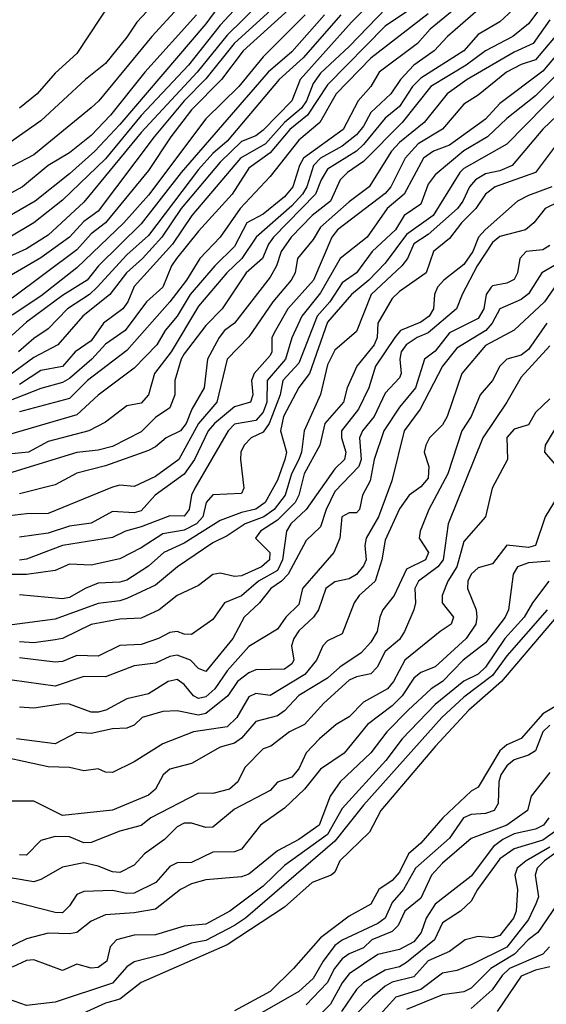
# Model space of a CAD drawing. Header units: metres. Extents: x -51132 to -49532, y -231222 to -229437.
# Tile 446 of 656: x -50192 to -50155, y -230368 to -230299. Entities that reach past the tile are written whole.
import ezdxf

# ---------------------------------------------------------------- set-up
doc = ezdxf.new("R2010")
doc.units = ezdxf.units.M
for name, color, linetype in [('CONTOUR_HALF', 8, 'Continuous'), ('CONTOUR_INDEX', 1, 'Continuous'), ('CONTOUR_INTER', 3, 'Continuous')]:
    doc.layers.add(name, color=color, linetype=linetype)

msp = doc.modelspace()

# ---------------------------------------------------------------- linework, layer by layer
at = {"layer": 'CONTOUR_HALF'}
for points, elevation in [([(-50174.965, -230293.759), (-50179.08, -230299.375), (-50185.08, -230306.392), (-50186.826, -230308.259), (-50188.58, -230309.852), (-50190.987, -230311.759), (-50193.08, -230312.964)], 69.5), ([(-50173.106, -230295.759), (-50177.58, -230300.161), (-50179.688, -230302.759), (-50183.58, -230306.969), (-50187.58, -230311.828), (-50190.08, -230314.11), (-50191.58, -230315.082), (-50193.08, -230315.755)], 68.5), ([(-50156.452, -230297.259), (-50158.58, -230299.252), (-50160.08, -230300.116), (-50161.08, -230301.271), (-50164.08, -230303.175), (-50164.652, -230303.759), (-50165.58, -230305.137), (-50166.58, -230305.961), (-50168.08, -230307.795), (-50168.58, -230308.267), (-50170.58, -230309.527), (-50171.037, -230310.259), (-50171.42, -230311.259), (-50174.365, -230314.259), (-50174.711, -230314.759), (-50175.114, -230315.759), (-50176.255, -230316.759), (-50177.934, -230319.259), (-50179.08, -230320.415), (-50180.58, -230322.393), (-50180.798, -230322.759), (-50181.233, -230324.259), (-50181.25, -230325.259), (-50181.58, -230326.154), (-50182.58, -230326.84), (-50183.58, -230327.832), (-50185.58, -230328.853), (-50186.58, -230329.108), (-50188.08, -230329.269), (-50194.08, -230331.124)], 62.5), ([(-50160.986, -230297.759), (-50163.433, -230299.759), (-50164.31, -230300.759), (-50166.979, -230302.759), (-50167.566, -230303.759), (-50168.441, -230304.759), (-50169.509, -230306.759), (-50172.258, -230308.759), (-50172.545, -230309.259), (-50173.004, -230310.759), (-50173.58, -230311.439), (-50175.08, -230312.652), (-50176.221, -230313.259), (-50177.08, -230314.913), (-50178.441, -230316.259), (-50180.163, -230318.259), (-50181.065, -230319.759), (-50181.924, -230320.759), (-50182.487, -230321.759), (-50184.08, -230323.388), (-50186.58, -230325.271), (-50188.08, -230326.643), (-50194.08, -230328.387)], 63.5), ([(-50167.08, -230297.393), (-50168.921, -230299.259), (-50172.502, -230303.259), (-50173.089, -230304.759), (-50175.08, -230306.788), (-50175.58, -230307.182), (-50176.58, -230307.577), (-50178.08, -230309.02), (-50180.786, -230312.259), (-50182.14, -230314.259), (-50183.498, -230315.759), (-50184.617, -230316.759), (-50185.781, -230318.259), (-50187.664, -230319.759), (-50189.41, -230321.759), (-50191.08, -230322.656), (-50193.08, -230324.117)], 65.5), ([(-50172.58, -230297.745), (-50176.467, -230301.259), (-50177.973, -230303.259), (-50180.08, -230305.374), (-50181.527, -230307.259), (-50183.08, -230309.605), (-50186.073, -230313.259), (-50187.08, -230314.034), (-50188.08, -230315.15), (-50192.58, -230318.517)], 67.5), ([(-50185.58, -230297.661), (-50188.08, -230301.44), (-50189.58, -230302.829), (-50190.843, -230304.259), (-50192.072, -230305.259)], 71.5), ([(-50164.672, -230298.259), (-50166.58, -230299.534), (-50170.58, -230303.642), (-50171.994, -230305.759), (-50173.223, -230306.759), (-50174.58, -230308.377), (-50176.08, -230309.456), (-50177.236, -230311.259), (-50179.58, -230313.849), (-50181.126, -230315.759), (-50181.469, -230316.259), (-50182.081, -230317.759), (-50183.213, -230318.759), (-50184.696, -230320.759), (-50186.08, -230321.72), (-50187.034, -230322.759), (-50188.58, -230324.126), (-50189.08, -230324.408), (-50190.58, -230324.815), (-50194.58, -230326.372)], 64.5), ([(-50181.011, -230298.259), (-50182.844, -230300.259), (-50186.537, -230304.759), (-50187.08, -230305.25), (-50191.08, -230308.519), (-50192.58, -230309.301)], 70.5), ([(-50155.08, -230299.098), (-50156.252, -230300.759), (-50157.58, -230301.36), (-50160.848, -230303.259), (-50162.237, -230304.259), (-50163.848, -230306.259), (-50165.58, -230307.66), (-50166.133, -230308.259), (-50167.684, -230310.759), (-50169.08, -230311.794), (-50171.08, -230313.569), (-50171.58, -230314.419), (-50172.692, -230315.759), (-50172.841, -230316.759), (-50173.132, -230317.259), (-50174.406, -230318.759), (-50176.08, -230321.218), (-50177.587, -230322.759), (-50178.306, -230325.759), (-50179.58, -230327.256), (-50180.968, -230329.759), (-50182.58, -230330.946), (-50184.08, -230331.645), (-50185.08, -230331.564), (-50185.58, -230331.704), (-50190.08, -230333.527), (-50191.58, -230333.546), (-50193.58, -230333.799)], 61.5), ([(-50170.802, -230298.759), (-50173.08, -230301.331), (-50174.734, -230302.759), (-50180.8, -230309.759), (-50183.58, -230313.335), (-50186.574, -230316.259), (-50187.364, -230317.259), (-50189.08, -230318.322), (-50191.58, -230320.195), (-50192.58, -230321.101)], 66.5), ([(-50154.58, -230301.505), (-50155.58, -230302.69), (-50158.58, -230304.936), (-50159.58, -230306.025), (-50162.08, -230307.839), (-50163.189, -230308.259), (-50163.905, -230308.759), (-50165.255, -230311.259), (-50166.428, -230312.259), (-50167.829, -230314.259), (-50169.705, -230315.759), (-50171.08, -230318.143), (-50172.37, -230319.759), (-50173.08, -230321.289), (-50173.532, -230322.759), (-50174.8, -230324.259), (-50174.833, -230325.759), (-50175.08, -230326.473), (-50175.58, -230327.036), (-50177.08, -230327.304), (-50177.515, -230327.759), (-50179.846, -230331.759), (-50180.072, -230332.259), (-50180.248, -230333.259), (-50180.58, -230333.709), (-50181.58, -230333.689), (-50183.58, -230334.468), (-50184.677, -230334.759), (-50185.58, -230335.215), (-50189.08, -230335.771), (-50191.58, -230336.72), (-50192.08, -230336.78)], 60.5), ([(-50154.125, -230303.759), (-50158.08, -230307.782), (-50161.08, -230309.481), (-50161.358, -230309.759), (-50163.222, -230312.759), (-50165.08, -230314.077), (-50166.58, -230316.062), (-50167.699, -230317.259), (-50168.911, -230318.259), (-50170.58, -230320.192), (-50171.845, -230323.759), (-50172.58, -230324.747), (-50173.671, -230326.759), (-50173.866, -230327.759), (-50173.456, -230329.259), (-50173.557, -230329.759), (-50174.08, -230331.199), (-50174.934, -230332.759), (-50175.58, -230333.241), (-50176.58, -230333.454), (-50178.08, -230334.025), (-50180.58, -230335.593), (-50182.012, -230336.259), (-50183.08, -230337.206), (-50184.58, -230338.172), (-50185.08, -230338.324), (-50186.58, -230338.399), (-50187.503, -230338.759), (-50188.58, -230339.385), (-50189.08, -230339.493), (-50192.08, -230339.216)], 59.5), ([(-50153.58, -230306.413), (-50156.094, -230309.759), (-50158.897, -230310.759), (-50159.577, -230311.259), (-50160.255, -230312.259), (-50161.249, -230313.259), (-50162.08, -230314.344), (-50163.188, -230315.259), (-50163.706, -230316.759), (-50165.58, -230318.054), (-50166.08, -230318.541), (-50167.08, -230320.252), (-50167.121, -230321.259), (-50167.326, -230321.759), (-50168.536, -230323.259), (-50169.209, -230324.759), (-50169.478, -230325.759), (-50170.769, -230327.259), (-50171.117, -230328.759), (-50172.208, -230330.759), (-50172.582, -230332.259), (-50172.842, -230332.759), (-50174.08, -230333.992), (-50175.255, -230334.759), (-50175.609, -230335.259), (-50174.617, -230336.259), (-50174.63, -230336.759), (-50175.202, -230337.259), (-50176.58, -230337.892), (-50177.08, -230337.935), (-50178.08, -230337.693), (-50178.58, -230337.786), (-50179.58, -230338.549), (-50181.08, -230339.254), (-50182.323, -230340.259), (-50183.58, -230340.843), (-50185.08, -230340.909), (-50187.08, -230341.268), (-50189.08, -230342.257), (-50189.58, -230342.352), (-50191.08, -230342.554), (-50192.08, -230342.481)], 58.5), ([(-50153.369, -230311.259), (-50155.411, -230312.259), (-50156.199, -230313.259), (-50156.787, -230313.759), (-50158.58, -230314.216), (-50159.08, -230314.642), (-50160.162, -230316.259), (-50161.203, -230318.259), (-50161.583, -230319.259), (-50163.58, -230320.944), (-50164.347, -230321.259), (-50165.098, -230321.759), (-50165.446, -230322.259), (-50165.552, -230322.759), (-50165.463, -230323.759), (-50165.58, -230324.08), (-50166.58, -230325.137), (-50167.335, -230326.759), (-50168.145, -230327.759), (-50168.353, -230328.259), (-50168.242, -230329.759), (-50168.406, -230330.259), (-50170.08, -230332.01), (-50170.696, -230333.259), (-50171.08, -230334.47), (-50172.08, -230335.411), (-50173.325, -230337.759), (-50173.795, -230338.259), (-50174.536, -230338.759), (-50175.343, -230339.759), (-50176.414, -230340.759), (-50177.186, -230342.259), (-50179.08, -230344.563), (-50179.58, -230344.347), (-50180.158, -230343.759), (-50181.08, -230343.423), (-50181.58, -230343.516), (-50182.58, -230343.969), (-50184.08, -230344.148), (-50186.08, -230344.917), (-50187.58, -230344.911), (-50189.58, -230345.575), (-50192.58, -230345.154)], 57.5), ([(-50153.928, -230315.759), (-50155.654, -230316.759), (-50156.58, -230318.221), (-50157.08, -230318.615), (-50158.58, -230319.254), (-50159.096, -230320.259), (-50159.552, -230320.759), (-50161.58, -230321.992), (-50162.572, -230323.259), (-50164.123, -230326.259), (-50165.245, -230327.759), (-50166.109, -230331.259), (-50167.034, -230333.759), (-50167.906, -230335.259), (-50167.979, -230335.759), (-50167.883, -230336.759), (-50168.08, -230337.183), (-50168.58, -230337.781), (-50169.08, -230338.1), (-50170.08, -230338.29), (-50170.718, -230338.759), (-50171.218, -230340.259), (-50171.568, -230340.759), (-50172.58, -230341.714), (-50172.944, -230342.259), (-50173.093, -230342.759), (-50172.951, -230343.759), (-50173.08, -230344.019), (-50173.58, -230344.383), (-50175.58, -230344.435), (-50176.08, -230344.636), (-50176.875, -230345.259), (-50177.548, -230346.259), (-50179.08, -230347.479), (-50179.58, -230347.602), (-50181.08, -230347.301), (-50182.08, -230347.342), (-50183.513, -230347.759), (-50184.08, -230348.304), (-50184.58, -230348.516), (-50185.58, -230348.562), (-50187.08, -230348.877), (-50188.08, -230348.801), (-50189.58, -230349.589), (-50192.291, -230349.259)], 56.5), ([(-50155.287, -230320.259), (-50156.58, -230322.105), (-50157.08, -230322.482), (-50158.089, -230322.759), (-50158.575, -230323.259), (-50159.08, -230324.255), (-50159.942, -230325.259), (-50160.578, -230326.759), (-50161.219, -230327.759), (-50162.201, -230330.759), (-50163.529, -230333.259), (-50164.122, -230334.759), (-50164.198, -230335.259), (-50163.557, -230336.259), (-50163.766, -230336.759), (-50165.08, -230337.414), (-50165.931, -230339.259), (-50166.721, -230340.259), (-50166.946, -230340.759), (-50167.136, -230341.759), (-50167.58, -230342.505), (-50168.249, -230343.259), (-50169.732, -230344.259), (-50170.58, -230345.021), (-50172.58, -230346.223), (-50173.58, -230347.302), (-50174.08, -230347.65), (-50175.58, -230348.032), (-50176.58, -230349.197), (-50177.08, -230349.541), (-50178.08, -230349.834), (-50180.08, -230350.964), (-50181.58, -230351.367), (-50182.06, -230351.759), (-50182.592, -230352.759), (-50183.08, -230353.169), (-50185.58, -230354.217), (-50189.08, -230354.594), (-50191.08, -230353.607), (-50193.08, -230353.603)], 55.5), ([(-50155.08, -230325.528), (-50156.08, -230326.485), (-50156.58, -230327.352), (-50157.58, -230327.658), (-50158.08, -230328.225), (-50158.036, -230329.759), (-50159.117, -230331.759), (-50159.58, -230333.769), (-50161.08, -230335.49), (-50161.571, -230337.259), (-50162.21, -230338.259), (-50162.603, -230339.259), (-50162.589, -230339.759), (-50161.809, -230340.759), (-50161.965, -230341.259), (-50162.743, -230341.759), (-50165.187, -230343.759), (-50165.99, -230345.259), (-50166.412, -230345.759), (-50168.08, -230346.695), (-50169.08, -230347.725), (-50169.99, -230348.259), (-50171.16, -230349.259), (-50172.08, -230350.234), (-50172.58, -230351.347), (-50173.08, -230351.931), (-50174.08, -230352.26), (-50174.58, -230352.844), (-50177.08, -230354.155), (-50178.58, -230355.401), (-50179.08, -230355.443), (-50180.08, -230355.137), (-50180.58, -230355.14), (-50181.08, -230355.385), (-50181.962, -230356.259), (-50183.361, -230357.259), (-50184.08, -230358.068), (-50185.08, -230358.583), (-50185.58, -230358.534), (-50186.58, -230358.122), (-50187.58, -230357.894), (-50189.08, -230358.191), (-50190.58, -230359.061), (-50191.08, -230359.224), (-50192.58, -230358.977)], 54.5), ([(-50155.08, -230336.85), (-50156.58, -230336.977), (-50157.33, -230337.259), (-50157.632, -230337.759), (-50157.969, -230340.259), (-50158.192, -230340.759), (-50159.58, -230342.554), (-50161.132, -230343.759), (-50162.58, -230345.25), (-50163.358, -230345.759), (-50164.957, -230347.259), (-50166.457, -230348.759), (-50167.58, -230350.221), (-50169.709, -230352.259), (-50170.402, -230353.259), (-50171.179, -230355.259), (-50172.58, -230356.274), (-50174.08, -230357.061), (-50176.08, -230358.69), (-50176.58, -230358.867), (-50179.08, -230359.072), (-50180.08, -230359.354), (-50180.848, -230359.759), (-50182.58, -230361.12), (-50184.08, -230361.387), (-50186.08, -230361.533), (-50187.08, -230361.966), (-50188.08, -230362.752), (-50188.58, -230362.849), (-50190.08, -230362.797), (-50191.58, -230363.205), (-50193.08, -230363.915)], 53.5), ([(-50155.262, -230340.259), (-50158.08, -230343.47), (-50159.08, -230344.837), (-50161.08, -230346.348), (-50162.616, -230347.759), (-50168.08, -230353.878), (-50170.08, -230356.39), (-50176.318, -230361.759), (-50177.08, -230362.267), (-50179.08, -230363.304), (-50180.08, -230363.494), (-50182.08, -230364.288), (-50184.08, -230364.791), (-50184.58, -230365.14), (-50185.58, -230366.296), (-50189.58, -230367.625), (-50191.58, -230367.854), (-50193.58, -230367.155)], 52.5), ([(-50154.321, -230346.759), (-50155.58, -230347.512), (-50157.08, -230349.229), (-50158.08, -230349.656), (-50158.58, -230350.094), (-50160.08, -230352.629), (-50160.58, -230352.899), (-50162.545, -230354.759), (-50164.08, -230356.517), (-50164.948, -230357.259), (-50165.58, -230358.541), (-50166.08, -230359.123), (-50167.015, -230359.759), (-50167.58, -230360.771), (-50169.08, -230361.606), (-50171.08, -230363.118), (-50172.963, -230365.259), (-50174.58, -230366.864), (-50177.08, -230368.228)], 51.5), ([(-50155.08, -230351.602), (-50156.387, -230353.259), (-50156.644, -230354.259), (-50158.08, -230355.268), (-50160.58, -230356.202), (-50162.58, -230357.914), (-50163.338, -230358.759), (-50164.08, -230360.364), (-50165.187, -230361.259), (-50165.666, -230362.259), (-50166.08, -230362.69), (-50167.509, -230363.259), (-50168.08, -230363.82), (-50169.08, -230364.237), (-50169.58, -230364.586), (-50170.113, -230365.259), (-50170.623, -230366.259), (-50172.08, -230367.807)], 50.5), ([(-50154.11, -230355.259), (-50155.58, -230356.316), (-50157.58, -230356.921), (-50158.58, -230357.623), (-50160.141, -230359.759), (-50160.58, -230360.564), (-50161.306, -230361.259), (-50162.58, -230362.082), (-50163.133, -230363.259), (-50165.08, -230364.849), (-50165.58, -230365.152), (-50166.58, -230365.386), (-50168.08, -230366.272), (-50168.58, -230366.739), (-50169.616, -230368.259)], 49.5), ([(-50152.656, -230355.759), (-50155.46, -230357.759), (-50155.971, -230358.259), (-50156.099, -230358.759), (-50155.873, -230360.259), (-50156.052, -230360.759), (-50156.58, -230361.841), (-50158.08, -230363.782), (-50160.58, -230365.014), (-50161.58, -230365.408), (-50162.58, -230365.583), (-50164.08, -230366.728), (-50165.825, -230367.259), (-50167.177, -230368.759)], 48.5), ([(-50155.109, -230363.759), (-50155.575, -230364.259), (-50157.892, -230365.259), (-50158.418, -230365.759), (-50159.096, -230366.759), (-50160.58, -230368.048)], 47.5)]:
    msp.add_lwpolyline(points, dxfattribs=dict(at, elevation=elevation))
at = {"layer": 'CONTOUR_INDEX'}
for points, elevation in [([(-50166.478, -230298.259), (-50169.08, -230300.962), (-50171.08, -230302.831), (-50171.58, -230303.546), (-50172.062, -230304.759), (-50172.396, -230305.259), (-50173.586, -230306.259), (-50174.918, -230307.759), (-50176.654, -230308.759), (-50180.054, -230312.759), (-50181.401, -230314.759), (-50184.08, -230317.704), (-50184.521, -230318.759), (-50184.871, -230319.259), (-50186.221, -230320.259), (-50187.08, -230321.48), (-50188.194, -230322.259), (-50189.08, -230323.28), (-50190.58, -230323.57), (-50192.08, -230324.543)], 65), ([(-50179.732, -230298.759), (-50183.325, -230302.759), (-50185.732, -230305.759), (-50187.08, -230307.169), (-50188.58, -230308.375), (-50190.08, -230309.261), (-50191.858, -230310.759), (-50194.08, -230311.938)], 70), ([(-50154.08, -230302.406), (-50156.08, -230304.405), (-50158.08, -230305.994), (-50159.421, -230307.259), (-50161.08, -230308.235), (-50163.08, -230309.923), (-50163.58, -230310.569), (-50164.08, -230311.969), (-50165.233, -230312.759), (-50165.84, -230313.759), (-50167.474, -230315.259), (-50168.576, -230316.759), (-50169.58, -230317.437), (-50170.428, -230318.759), (-50171.306, -230319.759), (-50172.58, -230323.059), (-50173.7, -230324.259), (-50173.882, -230325.259), (-50174.653, -230327.259), (-50175.08, -230327.857), (-50175.908, -230328.259), (-50176.408, -230328.759), (-50176.627, -230329.259), (-50176.655, -230329.759), (-50176.419, -230331.759), (-50176.58, -230332.128), (-50178.58, -230332.24), (-50179.051, -230332.759), (-50179.293, -230333.759), (-50179.728, -230334.259), (-50180.58, -230334.696), (-50182.08, -230334.954), (-50183.58, -230335.938), (-50185.08, -230336.689), (-50187.08, -230337.138), (-50188.58, -230337.075), (-50189.58, -230337.503), (-50191.58, -230337.778), (-50193.58, -230337.789)], 60), ([(-50155.08, -230321.846), (-50157.08, -230324.036), (-50158.08, -230325.767), (-50159.755, -230328.259), (-50162.171, -230334.259), (-50162.516, -230336.759), (-50162.904, -230337.259), (-50164.254, -230338.259), (-50164.507, -230338.759), (-50164.446, -230339.759), (-50164.565, -230340.259), (-50165.216, -230341.759), (-50165.58, -230342.32), (-50166.58, -230343.166), (-50167.133, -230344.259), (-50167.58, -230344.708), (-50168.58, -230344.915), (-50169.08, -230345.156), (-50170.858, -230346.759), (-50172.205, -230348.259), (-50173.244, -230348.759), (-50174.55, -230349.759), (-50175.08, -230349.939), (-50176.357, -230351.259), (-50176.849, -230352.259), (-50177.419, -230352.759), (-50178.58, -230353.058), (-50179.58, -230353.039), (-50182.909, -230354.759), (-50183.58, -230355.289), (-50185.08, -230355.697), (-50187.08, -230356.479), (-50187.58, -230356.512), (-50188.58, -230356.083), (-50189.58, -230356.059), (-50190.58, -230356.339), (-50191.58, -230357.372), (-50192.08, -230357.329)], 55), ([(-50155.151, -230354.759), (-50155.522, -230355.259), (-50156.08, -230355.54), (-50157.58, -230355.867), (-50158.372, -230356.259), (-50159.022, -230356.759), (-50160.58, -230358.837), (-50163.08, -230360.77), (-50163.707, -230361.759), (-50164.065, -230362.759), (-50164.58, -230363.396), (-50165.58, -230363.938), (-50167.08, -230364.291), (-50169.08, -230365.63), (-50169.578, -230366.259), (-50170.389, -230367.759), (-50171.08, -230368.446)], 50)]:
    msp.add_lwpolyline(points, dxfattribs=dict(at, elevation=elevation))
at = {"layer": 'CONTOUR_INTER'}
for points, elevation in [([(-50172.188, -230296.259), (-50177.098, -230300.759), (-50179.08, -230303.221), (-50180.597, -230304.759), (-50182.682, -230307.259), (-50186.58, -230312.442), (-50187.58, -230313.177), (-50188.584, -230314.259), (-50190.58, -230315.697), (-50193.58, -230317.451)], 68), ([(-50175.568, -230296.759), (-50178.08, -230299.469), (-50180.287, -230302.259), (-50183.58, -230305.767), (-50186.08, -230308.798), (-50189.08, -230311.689), (-50191.08, -230313.261), (-50192.753, -230314.259)], 69), ([(-50182.466, -230297.759), (-50183.89, -230299.259), (-50184.58, -230300.309), (-50186.08, -230302.14), (-50187.464, -230303.259), (-50190.58, -230306.136), (-50193.58, -230308.244)], 71), ([(-50160.08, -230298.406), (-50162.214, -230300.259), (-50163.148, -230301.259), (-50164.58, -230302.263), (-50165.489, -230303.259), (-50166.181, -230304.259), (-50167.58, -230305.555), (-50168.08, -230306.514), (-50168.58, -230307.129), (-50169.58, -230307.907), (-50171.08, -230308.742), (-50171.559, -230309.259), (-50172.043, -230310.759), (-50172.337, -230311.259), (-50173.08, -230312.084), (-50175.565, -230314.259), (-50176.566, -230315.759), (-50177.624, -230316.759), (-50179.58, -230319.079), (-50181.502, -230322.259), (-50182.651, -230323.759), (-50183.076, -230325.259), (-50183.58, -230325.828), (-50184.58, -230326.028), (-50186.08, -230327.163), (-50187.247, -230327.759), (-50190.08, -230328.517), (-50191.434, -230329.259), (-50193.58, -230329.456)], 63), ([(-50155.58, -230298.052), (-50156.58, -230299.388), (-50157.675, -230300.259), (-50159.58, -230301.264), (-50160.912, -230302.259), (-50163.387, -230303.759), (-50165.376, -230306.259), (-50168.08, -230308.994), (-50169.204, -230309.759), (-50169.703, -230310.259), (-50170.385, -230311.759), (-50171.66, -230312.759), (-50173.13, -230314.259), (-50173.832, -230315.259), (-50174.154, -230316.259), (-50174.58, -230317.059), (-50177.08, -230320.254), (-50177.767, -230320.759), (-50178.139, -230321.259), (-50178.951, -230322.759), (-50179.182, -230324.759), (-50180.055, -230326.259), (-50180.442, -230327.259), (-50180.836, -230327.759), (-50181.855, -230328.259), (-50182.58, -230328.876), (-50183.08, -230329.129), (-50186.08, -230330.203), (-50188.08, -230330.727), (-50189.58, -230331.525), (-50192.08, -230332.159)], 62), ([(-50172.155, -230298.759), (-50175.08, -230301.692), (-50176.783, -230303.759), (-50179.08, -230306.015), (-50183.08, -230311.34), (-50184.789, -230313.259), (-50188.08, -230316.408), (-50190.58, -230318.366), (-50192.58, -230319.693)], 67), ([(-50169.666, -230298.759), (-50172.28, -230301.759), (-50173.962, -230303.259), (-50177.58, -230307.56), (-50178.58, -230308.431), (-50179.58, -230309.543), (-50183.08, -230314.143), (-50184.58, -230315.5), (-50186.654, -230317.759), (-50187.202, -230318.259), (-50188.734, -230319.259), (-50190.08, -230320.65), (-50191.08, -230321.323), (-50192.154, -230322.259)], 66), ([(-50163.58, -230298.677), (-50167.58, -230301.765), (-50169.977, -230304.259), (-50171.127, -230306.259), (-50172.58, -230307.5), (-50174.58, -230310.029), (-50176.671, -230312.259), (-50178.08, -230314.251), (-50179.502, -230315.759), (-50180.435, -230317.259), (-50181.58, -230318.766), (-50184.58, -230322.163), (-50187.332, -230324.259), (-50188.58, -230325.504), (-50192.08, -230326.454)], 64), ([(-50154.58, -230300.108), (-50156.08, -230301.896), (-50157.08, -230302.221), (-50158.099, -230302.759), (-50160.08, -230304.361), (-50161.08, -230304.993), (-50162.58, -230306.733), (-50164.27, -230307.759), (-50165.178, -230308.759), (-50166.173, -230310.759), (-50166.58, -230311.221), (-50169.903, -230313.759), (-50170.294, -230314.259), (-50171.572, -230317.259), (-50173.366, -230319.259), (-50174.218, -230320.759), (-50174.464, -230321.259), (-50174.469, -230322.259), (-50174.58, -230322.513), (-50175.705, -230323.759), (-50175.902, -230324.259), (-50175.791, -230325.259), (-50175.973, -230325.759), (-50177.08, -230326.096), (-50178.477, -230327.259), (-50178.903, -230327.759), (-50179.862, -230329.759), (-50180.58, -230330.795), (-50182.62, -230332.259), (-50183.58, -230333.353), (-50184.08, -230333.497), (-50185.58, -230333.403), (-50187.08, -230334.209), (-50188.58, -230334.425), (-50190.08, -230334.905), (-50192.08, -230335.176)], 61), ([(-50153.08, -230304.36), (-50155.58, -230306.717), (-50157.706, -230309.259), (-50158.58, -230309.633), (-50159.58, -230309.84), (-50160.26, -230310.259), (-50160.698, -230310.759), (-50161.156, -230311.759), (-50161.531, -230312.259), (-50163.58, -230314.078), (-50164.58, -230314.736), (-50165.02, -230315.759), (-50165.396, -230316.259), (-50167.542, -230318.259), (-50168.58, -230320.835), (-50170.08, -230322.141), (-50170.58, -230323.166), (-50171.08, -230325.238), (-50172.226, -230327.759), (-50172.409, -230329.259), (-50172.585, -230329.759), (-50173.105, -230330.759), (-50173.546, -230332.259), (-50174.309, -230333.259), (-50175.028, -230333.759), (-50176.338, -230334.259), (-50177.58, -230335.099), (-50178.58, -230335.572), (-50181.049, -230337.259), (-50182.58, -230338.538), (-50184.58, -230339.469), (-50185.08, -230339.634), (-50186.58, -230339.801), (-50189.58, -230340.908), (-50192.58, -230341.293)], 59), ([(-50154.949, -230310.759), (-50156.58, -230311.356), (-50157.329, -230311.759), (-50159.586, -230313.759), (-50160.059, -230314.259), (-50160.455, -230315.259), (-50161.08, -230316.172), (-50162.476, -230317.259), (-50162.93, -230317.759), (-50163.124, -230318.259), (-50163.205, -230319.259), (-50163.498, -230319.759), (-50164.08, -230320.19), (-50165.504, -230320.759), (-50165.896, -230321.259), (-50167.241, -230323.259), (-50167.712, -230324.759), (-50168.437, -230326.259), (-50169.607, -230327.759), (-50169.609, -230328.259), (-50169.313, -230329.259), (-50169.412, -230329.759), (-50170.08, -230330.421), (-50172.071, -230333.259), (-50173.141, -230334.259), (-50173.446, -230334.759), (-50173.736, -230336.759), (-50174.08, -230337.505), (-50175.411, -230338.259), (-50176.58, -230339.27), (-50177.778, -230339.759), (-50178.58, -230340.917), (-50180.08, -230341.971), (-50180.58, -230341.946), (-50181.08, -230341.757), (-50181.58, -230341.823), (-50182.387, -230342.259), (-50183.58, -230342.662), (-50185.08, -230342.749), (-50186.58, -230343.477), (-50188.08, -230343.437), (-50189.08, -230343.851), (-50189.58, -230343.904), (-50192.08, -230343.604)], 58), ([(-50155.08, -230314.845), (-50155.58, -230315.149), (-50156.744, -230315.259), (-50157.185, -230315.759), (-50157.35, -230316.759), (-50157.58, -230317.214), (-50158.08, -230317.48), (-50159.08, -230317.65), (-50159.166, -230317.759), (-50159.519, -230318.259), (-50159.697, -230319.259), (-50160.08, -230319.942), (-50162.08, -230320.942), (-50163.08, -230322.217), (-50163.831, -230322.759), (-50164.464, -230324.759), (-50165.58, -230326.121), (-50166.662, -230327.759), (-50167.339, -230329.759), (-50167.608, -230331.259), (-50168.145, -230332.259), (-50168.35, -230333.259), (-50168.58, -230333.478), (-50169.08, -230333.482), (-50169.581, -230333.759), (-50169.735, -230335.259), (-50170.154, -230336.259), (-50172.334, -230338.759), (-50172.58, -230339.869), (-50173.502, -230340.759), (-50174.08, -230341.589), (-50176.08, -230342.817), (-50177.58, -230344.498), (-50178.454, -230345.759), (-50179.08, -230346.331), (-50179.58, -230346.443), (-50179.931, -230346.259), (-50180.58, -230345.45), (-50181.08, -230345.103), (-50181.706, -230345.259), (-50183.08, -230346.101), (-50184.58, -230346.458), (-50186.062, -230347.259), (-50186.58, -230347.388), (-50187.08, -230347.384), (-50188.58, -230346.833), (-50189.08, -230346.8), (-50191.08, -230347.103), (-50192.08, -230347.031)], 57), ([(-50154.4, -230317.259), (-50155.465, -230318.759), (-50157.58, -230320.743), (-50159.58, -230321.821), (-50161.224, -230323.759), (-50162.25, -230326.759), (-50162.58, -230327.347), (-50163.469, -230328.259), (-50163.733, -230328.759), (-50163.842, -230329.259), (-50163.523, -230330.259), (-50163.58, -230331.068), (-50164.08, -230331.68), (-50164.888, -230332.259), (-50165.58, -230333.218), (-50166.58, -230335.401), (-50166.792, -230336.759), (-50167.266, -230338.259), (-50168.388, -230339.259), (-50168.722, -230339.759), (-50169.58, -230341.93), (-50170.58, -230342.409), (-50170.909, -230342.759), (-50171.356, -230343.759), (-50172.182, -230344.759), (-50174.58, -230346.216), (-50175.58, -230346.082), (-50176.08, -230346.314), (-50176.925, -230347.759), (-50177.58, -230348.416), (-50179.927, -230348.759), (-50182.08, -230349.599), (-50184.08, -230350.843), (-50185.58, -230351.587), (-50186.08, -230351.578), (-50186.58, -230351.352), (-50187.58, -230351.488), (-50188.58, -230351.244), (-50190.08, -230351.198), (-50194.58, -230350.214)], 56), ([(-50153.903, -230326.259), (-50155.417, -230328.759), (-50155.455, -230329.259), (-50154.601, -230330.259)], 54), ([(-50154.58, -230332.391), (-50155.414, -230333.759), (-50156.08, -230335.769), (-50156.58, -230335.916), (-50158.08, -230335.751), (-50159.08, -230337.036), (-50160.08, -230337.329), (-50160.58, -230337.758), (-50160.799, -230338.259), (-50160.832, -230338.759), (-50160.232, -230340.259), (-50160.175, -230340.759), (-50160.257, -230341.259), (-50160.91, -230342.259), (-50163.08, -230344.217), (-50164.08, -230344.632), (-50164.58, -230345.019), (-50165.392, -230346.259), (-50166.08, -230346.941), (-50167.802, -230348.259), (-50169.44, -230350.259), (-50171.08, -230351.358), (-50172.194, -230352.759), (-50173.58, -230354.089), (-50175.276, -230355.259), (-50176.58, -230356.949), (-50177.08, -230357.124), (-50178.58, -230357.156), (-50180.08, -230357.875), (-50181.08, -230357.905), (-50181.58, -230358.149), (-50182.553, -230359.259), (-50184.08, -230360.004), (-50184.58, -230360.047), (-50185.58, -230359.838), (-50187.58, -230359.892), (-50188.08, -230360.101), (-50188.58, -230360.886), (-50189.08, -230361.378), (-50189.58, -230361.363), (-50192.58, -230360.592)], 54), ([(-50155.158, -230338.259), (-50156.295, -230339.759), (-50156.873, -230340.759), (-50158.229, -230342.259), (-50159.58, -230344.257), (-50160.08, -230344.74), (-50161.08, -230345.227), (-50163.08, -230346.861), (-50165.379, -230349.259), (-50166.531, -230350.759), (-50169.58, -230354.117), (-50170.58, -230355.911), (-50173.58, -230358.073), (-50175.08, -230359.528), (-50177.409, -230361.259), (-50179.08, -230362.164), (-50180.58, -230362.315), (-50182.58, -230362.929), (-50184.08, -230362.947), (-50185.306, -230363.259), (-50185.754, -230363.759), (-50185.975, -230364.759), (-50186.58, -230365.198), (-50187.08, -230365.237), (-50188.08, -230364.976), (-50189.08, -230365.412), (-50191.08, -230364.666), (-50191.58, -230364.705), (-50192.58, -230365.167)], 53), ([(-50154.647, -230340.759), (-50158.445, -230345.259), (-50160.725, -230347.259), (-50163.055, -230349.759), (-50166.867, -230354.259), (-50167.663, -230355.759), (-50169.723, -230357.759), (-50170.08, -230358.551), (-50170.34, -230358.759), (-50171.663, -230359.259), (-50173.58, -230360.992), (-50177.58, -230363.608), (-50183.58, -230366.235), (-50185.08, -230367.406), (-50186.08, -230367.688), (-50189.58, -230369.287)], 52), ([(-50155.08, -230348.294), (-50155.57, -230348.759), (-50156.08, -230350.082), (-50156.58, -230350.378), (-50157.58, -230350.709), (-50158.08, -230351.134), (-50158.509, -230351.759), (-50158.638, -230352.259), (-50158.684, -230353.759), (-50158.968, -230354.259), (-50159.58, -230354.446), (-50160.58, -230354.519), (-50161.096, -230354.759), (-50162.08, -230356.176), (-50164.444, -230358.259), (-50165.287, -230359.759), (-50166.08, -230360.654), (-50166.58, -230361.766), (-50167.08, -230362.13), (-50169.58, -230363.285), (-50170.08, -230363.673), (-50170.899, -230364.759), (-50171.58, -230365.969), (-50172.58, -230366.867), (-50176.778, -230369.259)], 51), ([(-50155.08, -230356.813), (-50156.734, -230357.759), (-50157.357, -230358.259), (-50157.528, -230358.759), (-50157.35, -230359.759), (-50157.427, -230361.259), (-50157.629, -230361.759), (-50158.58, -230362.955), (-50159.08, -230363.126), (-50160.08, -230363.029), (-50160.985, -230363.259), (-50162.08, -230364.085), (-50163.58, -230364.744), (-50164.58, -230365.843), (-50166.08, -230366.224), (-50166.58, -230366.495), (-50167.448, -230367.259), (-50171.08, -230371.058)], 49), ([(-50154.58, -230360.79), (-50155.919, -230362.759), (-50156.585, -230363.259), (-50157.56, -230364.259), (-50159.205, -230365.259), (-50160.58, -230366.645), (-50161.08, -230366.893), (-50162.58, -230367.094), (-50165.08, -230368.118)], 48), ([(-50155.08, -230365.142), (-50156.08, -230365.372), (-50157.08, -230365.791), (-50158.751, -230368.259)], 47)]:
    msp.add_lwpolyline(points, dxfattribs=dict(at, elevation=elevation))

doc.saveas('drawing.dxf')
